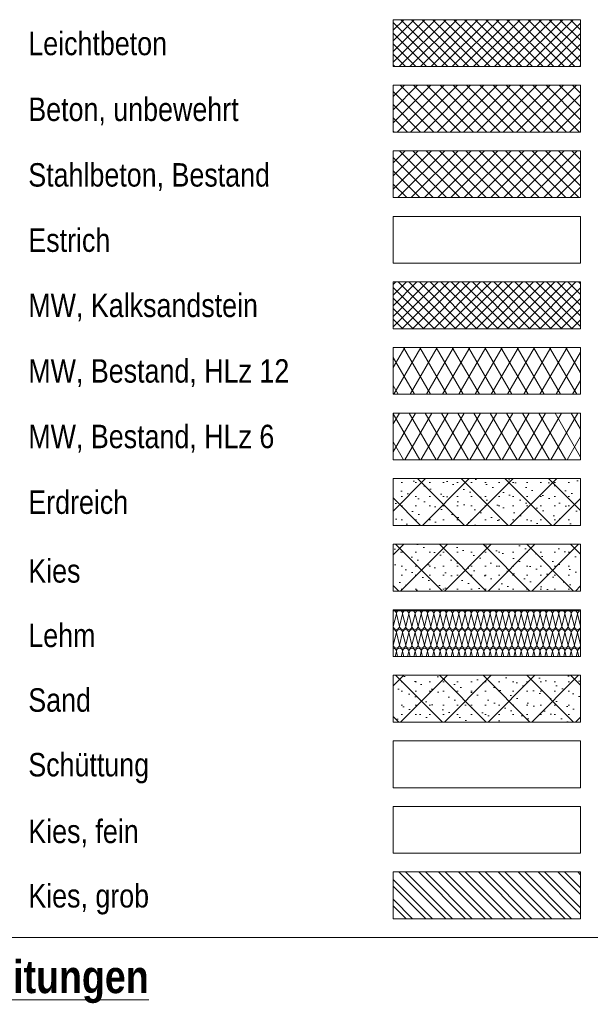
# Model space of a CAD drawing. Header units: metres. Extents: x -89 to 754, y -195 to 69.
# Tile 311 of 327: x 730 to 733, y -189 to -184. Entities that reach past the tile are written whole.
import ezdxf

# ---------------------------------------------------------------- set-up
doc = ezdxf.new("R2010")
doc.units = ezdxf.units.M
doc.header["$MEASUREMENT"] = 0
for name, color, linetype in [('00 Linien_Kreise_Splines', 7, 'Continuous'), ('Neubau_00 Schraffuren', 7, 'Continuous'), ('Neubau_90 Allgemein Beschriftung', 7, 'Continuous')]:
    doc.layers.add(name, color=color, linetype=linetype)
doc.styles.add('ERSTELLTER_STIL_2', font='ARIALN.TTF')
doc.styles.add('ERSTELLTER_STIL_3', font='ARIALN.TTF')
pattern_1 = [(45, (711.816493, -194.516433), (-0.03535534, 0.03535534), []), (135, (711.816493, -194.516433), (0.03535534, 0.03535534), [])]
pattern_2 = [(60, (711.81649, -194.51643), (-0.0649519, 0.0375), []), (120, (711.81649, -194.51643), (0.0649519, 0.0375), [])]
pattern_3 = [(45, (711.816493, -194.516433), (-0.02828427, 0.02828427), []), (135, (711.816493, -194.516433), (0.02828427, 0.02828427), [])]
pattern_4 = [(45, (711.8165, -194.51643), (-0.1166726, 0.1166726), []), (135, (711.8165, -194.51643), (0.1166726, 0.1166726), []), (90, (711.69982, -194.39976), (-0.07425, 0), [0, -0.0495, 0, -0.07425]), (155, (711.81649, -194.28309), (0.0313794, 0.06729335), [0, -0.0363, 0, -0.0627])]

# ---------------------------------------------------------------- blocks, each defined once
blk = doc.blocks.new('*X917', base_point=(711.8165, -194.5164))
at = {"layer": 'Neubau_00 Schraffuren', "color": 8, "linetype": 'Continuous', "lineweight": 18}
for p, q in [((731.8498, -186.9998), (731.8665, -186.9331)), ((731.8832, -186.9998), (731.8665, -186.9331)), ((731.8832, -186.9998), (731.8998, -186.9331)), ((731.9165, -186.9998), (731.8998, -186.9331)), ((731.9165, -186.9998), (731.9332, -186.9331)), ((731.9498, -186.9998), (731.9332, -186.9331)), ((731.9498, -186.9998), (731.9665, -186.9331)), ((731.9832, -186.9998), (731.9665, -186.9331)), ((731.9832, -186.9998), (731.9998, -186.9331)), ((732.0165, -186.9998), (731.9998, -186.9331)), ((732.0165, -186.9998), (732.0332, -186.9331)), ((732.0498, -186.9998), (732.0332, -186.9331)), ((732.0498, -186.9998), (732.0665, -186.9331)), ((732.0832, -186.9998), (732.0665, -186.9331)), ((732.0832, -186.9998), (732.0998, -186.9331)), ((732.1165, -186.9998), (732.0998, -186.9331)), ((732.1165, -186.9998), (732.1332, -186.9331)), ((732.1498, -186.9998), (732.1332, -186.9331)), ((732.1498, -186.9998), (732.1665, -186.9331)), ((732.1832, -186.9998), (732.1665, -186.9331)), ((732.1832, -186.9998), (732.1998, -186.9331)), ((732.2165, -186.9998), (732.1998, -186.9331)), ((732.2165, -186.9998), (732.2332, -186.9331)), ((732.2498, -186.9998), (732.2332, -186.9331)), ((732.2498, -186.9998), (732.2665, -186.9331)), ((732.2832, -186.9998), (732.2665, -186.9331)), ((732.2832, -186.9998), (732.2998, -186.9331)), ((732.3165, -186.9998), (732.2998, -186.9331)), ((732.3165, -186.9998), (732.3332, -186.9331)), ((732.3498, -186.9998), (732.3332, -186.9331)), ((732.3498, -186.9998), (732.3665, -186.9331)), ((732.3832, -186.9998), (732.3665, -186.9331)), ((732.3832, -186.9998), (732.3998, -186.9331)), ((732.4165, -186.9998), (732.3998, -186.9331)), ((732.4165, -186.9998), (732.4332, -186.9331)), ((732.4498, -186.9998), (732.4332, -186.9331)), ((732.4498, -186.9998), (732.4665, -186.9331)), ((732.4832, -186.9998), (732.4665, -186.9331)), ((732.4832, -186.9998), (732.4998, -186.9331)), ((732.5165, -186.9998), (732.4998, -186.9331)), ((732.5165, -186.9998), (732.5332, -186.9331)), ((732.5498, -186.9998), (732.5332, -186.9331)), ((732.5498, -186.9998), (732.5665, -186.9331)), ((732.5832, -186.9998), (732.5665, -186.9331)), ((732.5832, -186.9998), (732.5998, -186.9331)), ((732.6165, -186.9998), (732.5998, -186.9331)), ((732.6165, -186.9998), (732.6332, -186.9331)), ((732.6498, -186.9998), (732.6332, -186.9331)), ((732.6498, -186.9998), (732.6665, -186.9331)), ((732.6832, -186.9998), (732.6665, -186.9331)), ((732.6832, -186.9998), (732.6998, -186.9331)), ((732.7165, -186.9998), (732.6998, -186.9331)), ((732.7165, -186.9998), (732.7332, -186.9331)), ((732.7498, -186.9998), (732.7332, -186.9331)), ((732.7498, -186.9998), (732.7665, -186.9331)), ((732.7832, -186.9998), (732.7665, -186.9331)), ((732.7832, -186.9998), (732.7998, -186.9331)), ((732.8165, -186.9998), (732.7998, -186.9331)), ((732.8165, -186.9998), (732.8332, -186.9331)), ((732.8494, -186.998), (732.8332, -186.9331)), ((731.8498, -186.9998), (731.8494, -186.998)), ((731.8498, -187.0998), (731.8665, -187.0331)), ((731.8832, -187.0998), (731.8665, -187.0331)), ((731.8832, -187.0998), (731.8998, -187.0331)), ((731.9165, -187.0998), (731.8998, -187.0331)), ((731.9165, -187.0998), (731.9332, -187.0331)), ((731.9498, -187.0998), (731.9332, -187.0331)), ((731.9498, -187.0998), (731.9665, -187.0331)), ((731.9832, -187.0998), (731.9665, -187.0331)), ((731.9832, -187.0998), (731.9998, -187.0331)), ((732.0165, -187.0998), (731.9998, -187.0331)), ((732.0165, -187.0998), (732.0332, -187.0331)), ((732.0498, -187.0998), (732.0332, -187.0331)), ((732.0498, -187.0998), (732.0665, -187.0331)), ((732.0832, -187.0998), (732.0665, -187.0331)), ((732.0832, -187.0998), (732.0998, -187.0331)), ((732.1165, -187.0998), (732.0998, -187.0331)), ((732.1165, -187.0998), (732.1332, -187.0331)), ((732.1498, -187.0998), (732.1332, -187.0331)), ((732.1498, -187.0998), (732.1665, -187.0331)), ((732.1832, -187.0998), (732.1665, -187.0331)), ((732.1832, -187.0998), (732.1998, -187.0331)), ((732.2165, -187.0998), (732.1998, -187.0331)), ((732.2165, -187.0998), (732.2332, -187.0331)), ((732.2498, -187.0998), (732.2332, -187.0331)), ((732.2498, -187.0998), (732.2665, -187.0331)), ((732.2832, -187.0998), (732.2665, -187.0331)), ((732.2832, -187.0998), (732.2998, -187.0331)), ((732.3165, -187.0998), (732.2998, -187.0331)), ((732.3165, -187.0998), (732.3332, -187.0331)), ((732.3498, -187.0998), (732.3332, -187.0331)), ((732.3498, -187.0998), (732.3665, -187.0331)), ((732.3832, -187.0998), (732.3665, -187.0331)), ((732.3832, -187.0998), (732.3998, -187.0331)), ((732.4165, -187.0998), (732.3998, -187.0331)), ((732.4165, -187.0998), (732.4332, -187.0331)), ((732.4498, -187.0998), (732.4332, -187.0331)), ((732.4498, -187.0998), (732.4665, -187.0331)), ((732.4832, -187.0998), (732.4665, -187.0331)), ((732.4832, -187.0998), (732.4998, -187.0331)), ((732.5165, -187.0998), (732.4998, -187.0331)), ((732.5165, -187.0998), (732.5332, -187.0331)), ((732.5498, -187.0998), (732.5332, -187.0331)), ((732.5498, -187.0998), (732.5665, -187.0331)), ((732.5832, -187.0998), (732.5665, -187.0331)), ((732.5832, -187.0998), (732.5998, -187.0331)), ((732.6165, -187.0998), (732.5998, -187.0331)), ((732.6165, -187.0998), (732.6332, -187.0331)), ((732.6498, -187.0998), (732.6332, -187.0331)), ((732.6498, -187.0998), (732.6665, -187.0331)), ((732.6832, -187.0998), (732.6665, -187.0331)), ((732.6832, -187.0998), (732.6998, -187.0331)), ((732.7165, -187.0998), (732.6998, -187.0331)), ((732.7165, -187.0998), (732.7332, -187.0331)), ((732.7498, -187.0998), (732.7332, -187.0331)), ((732.7498, -187.0998), (732.7665, -187.0331)), ((732.7832, -187.0998), (732.7665, -187.0331)), ((732.7832, -187.0998), (732.7998, -187.0331)), ((732.8165, -187.0998), (732.7998, -187.0331)), ((732.8165, -187.0998), (732.8332, -187.0331)), ((732.8494, -187.098), (732.8332, -187.0331)), ((731.8498, -187.0998), (731.8494, -187.098)), ((731.8595, -187.161), (731.8665, -187.1331)), ((731.8735, -187.161), (731.8665, -187.1331)), ((731.8928, -187.161), (731.8998, -187.1331)), ((731.9068, -187.161), (731.8998, -187.1331)), ((731.9262, -187.161), (731.9332, -187.1331)), ((731.9401, -187.161), (731.9332, -187.1331)), ((731.9595, -187.161), (731.9665, -187.1331)), ((731.9735, -187.161), (731.9665, -187.1331)), ((731.9928, -187.161), (731.9998, -187.1331)), ((732.0068, -187.161), (731.9998, -187.1331)), ((732.0262, -187.161), (732.0332, -187.1331)), ((732.0401, -187.161), (732.0332, -187.1331)), ((732.0595, -187.161), (732.0665, -187.1331)), ((732.0735, -187.161), (732.0665, -187.1331)), ((732.0928, -187.161), (732.0998, -187.1331)), ((732.1068, -187.161), (732.0998, -187.1331)), ((732.1262, -187.161), (732.1332, -187.1331)), ((732.1401, -187.161), (732.1332, -187.1331)), ((732.1595, -187.161), (732.1665, -187.1331)), ((732.1735, -187.161), (732.1665, -187.1331)), ((732.1928, -187.161), (732.1998, -187.1331)), ((732.2068, -187.161), (732.1998, -187.1331)), ((732.2262, -187.161), (732.2332, -187.1331)), ((732.2401, -187.161), (732.2332, -187.1331)), ((732.2595, -187.161), (732.2665, -187.1331)), ((732.2735, -187.161), (732.2665, -187.1331)), ((732.2928, -187.161), (732.2998, -187.1331)), ((732.3068, -187.161), (732.2998, -187.1331)), ((732.3262, -187.161), (732.3332, -187.1331)), ((732.3401, -187.161), (732.3332, -187.1331)), ((732.3595, -187.161), (732.3665, -187.1331)), ((732.3735, -187.161), (732.3665, -187.1331)), ((732.3928, -187.161), (732.3998, -187.1331)), ((732.4068, -187.161), (732.3998, -187.1331)), ((732.4262, -187.161), (732.4332, -187.1331)), ((732.4401, -187.161), (732.4332, -187.1331)), ((732.4595, -187.161), (732.4665, -187.1331)), ((732.4735, -187.161), (732.4665, -187.1331)), ((732.4928, -187.161), (732.4998, -187.1331)), ((732.5068, -187.161), (732.4998, -187.1331)), ((732.5262, -187.161), (732.5332, -187.1331)), ((732.5401, -187.161), (732.5332, -187.1331)), ((732.5595, -187.161), (732.5665, -187.1331)), ((732.5735, -187.161), (732.5665, -187.1331)), ((732.5928, -187.161), (732.5998, -187.1331)), ((732.6068, -187.161), (732.5998, -187.1331)), ((732.6262, -187.161), (732.6332, -187.1331)), ((732.6401, -187.161), (732.6332, -187.1331)), ((732.6595, -187.161), (732.6665, -187.1331)), ((732.6735, -187.161), (732.6665, -187.1331)), ((732.6928, -187.161), (732.6998, -187.1331)), ((732.7068, -187.161), (732.6998, -187.1331)), ((732.7262, -187.161), (732.7332, -187.1331)), ((732.7401, -187.161), (732.7332, -187.1331)), ((732.7595, -187.161), (732.7665, -187.1331)), ((732.7735, -187.161), (732.7665, -187.1331)), ((732.7928, -187.161), (732.7998, -187.1331)), ((732.8068, -187.161), (732.7998, -187.1331)), ((732.8262, -187.161), (732.8332, -187.1331)), ((732.8401, -187.161), (732.8332, -187.1331))]:
    blk.add_line(p, q, dxfattribs=at)
for centre, start, end in [((731.8498, -186.9331), 90, 91.5324), ((731.8498, -186.9331), 0, 90), ((731.8665, -186.8998), 222.4206, 270), ((731.8665, -186.8998), 270, 317.5794), ((731.8832, -186.9331), 90, 180), ((731.8832, -186.9331), 0, 90), ((731.8998, -186.8998), 222.4206, 270), ((731.8998, -186.8998), 270, 317.5794), ((731.9165, -186.9331), 90, 180), ((731.9165, -186.9331), 0, 90), ((731.9332, -186.8998), 222.4206, 270), ((731.9332, -186.8998), 270, 317.5794), ((731.9498, -186.9331), 90, 180), ((731.9498, -186.9331), 0, 90), ((731.9665, -186.8998), 222.4206, 270), ((731.9665, -186.8998), 270, 317.5794), ((731.9832, -186.9331), 90, 180), ((731.9832, -186.9331), 0, 90), ((731.9998, -186.8998), 222.4206, 270), ((731.9998, -186.8998), 270, 317.5794), ((732.0165, -186.9331), 90, 180), ((732.0165, -186.9331), 0, 90), ((732.0332, -186.8998), 222.4206, 270), ((732.0332, -186.8998), 270, 317.5794), ((732.0498, -186.9331), 90, 180), ((732.0498, -186.9331), 0, 90), ((732.0665, -186.8998), 222.4206, 270), ((732.0665, -186.8998), 270, 317.5794), ((732.0832, -186.9331), 90, 180), ((732.0832, -186.9331), 0, 90), ((732.0998, -186.8998), 222.4206, 270), ((732.0998, -186.8998), 270, 317.5794), ((732.1165, -186.9331), 90, 180), ((732.1165, -186.9331), 0, 90), ((732.1332, -186.8998), 222.4206, 270), ((732.1332, -186.8998), 270, 317.5794), ((732.1498, -186.9331), 90, 180), ((732.1498, -186.9331), 0, 90), ((732.1665, -186.8998), 222.4206, 270), ((732.1665, -186.8998), 270, 317.5794), ((732.1832, -186.9331), 90, 180), ((732.1832, -186.9331), 0, 90), ((732.1998, -186.8998), 222.4206, 270), ((732.1998, -186.8998), 270, 317.5794), ((732.2165, -186.9331), 90, 180), ((732.2165, -186.9331), 0, 90), ((732.2332, -186.8998), 222.4206, 270), ((732.2332, -186.8998), 270, 317.5794), ((732.2498, -186.9331), 90, 180), ((732.2498, -186.9331), 0, 90), ((732.2665, -186.8998), 222.4206, 270), ((732.2665, -186.8998), 270, 317.5794), ((732.2832, -186.9331), 90, 180), ((732.2832, -186.9331), 0, 90), ((732.2998, -186.8998), 222.4206, 270), ((732.2998, -186.8998), 270, 317.5794), ((732.3165, -186.9331), 90, 180), ((732.3165, -186.9331), 0, 90), ((732.3332, -186.8998), 222.4206, 270), ((732.3332, -186.8998), 270, 317.5794), ((732.3498, -186.9331), 90, 180), ((732.3498, -186.9331), 0, 90), ((732.3665, -186.8998), 222.4206, 270), ((732.3665, -186.8998), 270, 317.5794), ((732.3832, -186.9331), 90, 180), ((732.3832, -186.9331), 0, 90), ((732.3998, -186.8998), 222.4206, 270), ((732.3998, -186.8998), 270, 317.5794), ((732.4165, -186.9331), 90, 180), ((732.4165, -186.9331), 0, 90), ((732.4332, -186.8998), 222.4206, 270), ((732.4332, -186.8998), 270, 317.5794), ((732.4498, -186.9331), 90, 180), ((732.4498, -186.9331), 0, 90), ((732.4665, -186.8998), 222.4206, 270), ((732.4665, -186.8998), 270, 317.5794), ((732.4832, -186.9331), 90, 180), ((732.4832, -186.9331), 0, 90), ((732.4998, -186.8998), 222.4206, 270), ((732.4998, -186.8998), 270, 317.5794), ((732.5165, -186.9331), 90, 180), ((732.5165, -186.9331), 0, 90), ((732.5332, -186.8998), 222.4206, 270), ((732.5332, -186.8998), 270, 317.5794), ((732.5498, -186.9331), 90, 180), ((732.5498, -186.9331), 0, 90), ((732.5665, -186.8998), 222.4206, 270), ((732.5665, -186.8998), 270, 317.5794), ((732.5832, -186.9331), 90, 180), ((732.5832, -186.9331), 0, 90), ((732.5998, -186.8998), 222.4206, 270), ((732.5998, -186.8998), 270, 317.5794), ((732.6165, -186.9331), 90, 180), ((732.6165, -186.9331), 0, 90), ((732.6332, -186.8998), 222.4206, 270), ((732.6332, -186.8998), 270, 317.5794), ((732.6498, -186.9331), 90, 180), ((732.6498, -186.9331), 0, 90), ((732.6665, -186.8998), 222.4206, 270), ((732.6665, -186.8998), 270, 317.5794), ((732.6832, -186.9331), 90, 180), ((732.6832, -186.9331), 0, 90), ((732.6998, -186.8998), 222.4206, 270), ((732.6998, -186.8998), 270, 317.5794), ((732.7165, -186.9331), 90, 180), ((732.7165, -186.9331), 0, 90), ((732.7332, -186.8998), 222.4206, 270), ((732.7332, -186.8998), 270, 317.5794), ((732.7498, -186.9331), 90, 180), ((732.7498, -186.9331), 0, 90), ((732.7665, -186.8998), 222.4206, 270), ((732.7665, -186.8998), 270, 317.5794), ((732.7832, -186.9331), 90, 180), ((732.7832, -186.9331), 0, 90), ((732.7998, -186.8998), 222.4206, 270), ((732.7998, -186.8998), 270, 317.5794), ((732.8165, -186.9331), 90, 180), ((732.8165, -186.9331), 0, 90), ((732.8332, -186.8998), 222.4206, 270), ((732.8332, -186.8998), 270, 317.5794), ((732.8498, -186.9331), 91.5324, 180), ((731.8332, -186.9998), 346.7198, 0), ((731.8498, -187.0331), 90, 91.5324), ((731.8665, -186.9998), 180, 270), ((731.8498, -187.0331), 0, 90), ((731.8665, -186.9998), 270, 0), ((731.8832, -187.0331), 90, 180), ((731.8998, -186.9998), 180, 270), ((731.8832, -187.0331), 0, 90), ((731.8998, -186.9998), 270, 0), ((731.9165, -187.0331), 90, 180), ((731.9332, -186.9998), 180, 270), ((731.9165, -187.0331), 0, 90), ((731.9332, -186.9998), 270, 0), ((731.9498, -187.0331), 90, 180), ((731.9665, -186.9998), 180, 270), ((731.9498, -187.0331), 0, 90), ((731.9665, -186.9998), 270, 0), ((731.9832, -187.0331), 90, 180), ((731.9998, -186.9998), 180, 270), ((731.9832, -187.0331), 0, 90), ((731.9998, -186.9998), 270, 0), ((732.0165, -187.0331), 90, 180), ((732.0332, -186.9998), 180, 270), ((732.0165, -187.0331), 0, 90), ((732.0332, -186.9998), 270, 0), ((732.0498, -187.0331), 90, 180), ((732.0665, -186.9998), 180, 270), ((732.0498, -187.0331), 0, 90), ((732.0665, -186.9998), 270, 0), ((732.0832, -187.0331), 90, 180), ((732.0998, -186.9998), 180, 270), ((732.0832, -187.0331), 0, 90), ((732.0998, -186.9998), 270, 0), ((732.1165, -187.0331), 90, 180), ((732.1332, -186.9998), 180, 270), ((732.1165, -187.0331), 0, 90), ((732.1332, -186.9998), 270, 0), ((732.1498, -187.0331), 90, 180), ((732.1665, -186.9998), 180, 270), ((732.1498, -187.0331), 0, 90), ((732.1665, -186.9998), 270, 0), ((732.1832, -187.0331), 90, 180), ((732.1998, -186.9998), 180, 270), ((732.1832, -187.0331), 0, 90), ((732.1998, -186.9998), 270, 0), ((732.2165, -187.0331), 90, 180), ((732.2332, -186.9998), 180, 270), ((732.2165, -187.0331), 0, 90), ((732.2332, -186.9998), 270, 0), ((732.2498, -187.0331), 90, 180), ((732.2665, -186.9998), 180, 270), ((732.2498, -187.0331), 0, 90), ((732.2665, -186.9998), 270, 0), ((732.2832, -187.0331), 90, 180), ((732.2998, -186.9998), 180, 270), ((732.2832, -187.0331), 0, 90), ((732.2998, -186.9998), 270, 0), ((732.3165, -187.0331), 90, 180), ((732.3332, -186.9998), 180, 270), ((732.3165, -187.0331), 0, 90), ((732.3332, -186.9998), 270, 0), ((732.3498, -187.0331), 90, 180), ((732.3665, -186.9998), 180, 270), ((732.3498, -187.0331), 0, 90), ((732.3665, -186.9998), 270, 0), ((732.3832, -187.0331), 90, 180), ((732.3998, -186.9998), 180, 270), ((732.3832, -187.0331), 0, 90), ((732.3998, -186.9998), 270, 0), ((732.4165, -187.0331), 90, 180), ((732.4332, -186.9998), 180, 270), ((732.4165, -187.0331), 0, 90), ((732.4332, -186.9998), 270, 0), ((732.4498, -187.0331), 90, 180), ((732.4665, -186.9998), 180, 270), ((732.4498, -187.0331), 0, 90), ((732.4665, -186.9998), 270, 0), ((732.4832, -187.0331), 90, 180), ((732.4998, -186.9998), 180, 270), ((732.4832, -187.0331), 0, 90), ((732.4998, -186.9998), 270, 0), ((732.5165, -187.0331), 90, 180), ((732.5332, -186.9998), 180, 270), ((732.5165, -187.0331), 0, 90), ((732.5332, -186.9998), 270, 0), ((732.5498, -187.0331), 90, 180), ((732.5665, -186.9998), 180, 270), ((732.5498, -187.0331), 0, 90), ((732.5665, -186.9998), 270, 0), ((732.5832, -187.0331), 90, 180), ((732.5998, -186.9998), 180, 270), ((732.5832, -187.0331), 0, 90), ((732.5998, -186.9998), 270, 0), ((732.6165, -187.0331), 90, 180), ((732.6332, -186.9998), 180, 270), ((732.6165, -187.0331), 0, 90), ((732.6332, -186.9998), 270, 0), ((732.6498, -187.0331), 90, 180), ((732.6665, -186.9998), 180, 270), ((732.6498, -187.0331), 0, 90), ((732.6665, -186.9998), 270, 0), ((732.6832, -187.0331), 90, 180), ((732.6998, -186.9998), 180, 270), ((732.6832, -187.0331), 0, 90), ((732.6998, -186.9998), 270, 0), ((732.7165, -187.0331), 90, 180), ((732.7332, -186.9998), 180, 270), ((732.7165, -187.0331), 0, 90), ((732.7332, -186.9998), 270, 0), ((732.7498, -187.0331), 90, 180), ((732.7665, -186.9998), 180, 270), ((732.7498, -187.0331), 0, 90), ((732.7665, -186.9998), 270, 0), ((732.7832, -187.0331), 90, 180), ((732.7998, -186.9998), 180, 270), ((732.7832, -187.0331), 0, 90), ((732.7998, -186.9998), 270, 0), ((732.8165, -187.0331), 90, 180), ((732.8332, -186.9998), 180, 270), ((732.8165, -187.0331), 0, 90), ((732.8332, -186.9998), 270, 346.7198), ((732.8498, -187.0331), 91.5324, 180), ((731.8332, -187.0998), 346.7198, 0), ((731.8498, -187.1331), 90, 91.5324), ((731.8665, -187.0998), 180, 270), ((731.8498, -187.1331), 0, 90), ((731.8665, -187.0998), 270, 0), ((731.8832, -187.1331), 90, 180), ((731.8998, -187.0998), 180, 270), ((731.8832, -187.1331), 0, 90), ((731.8998, -187.0998), 270, 0), ((731.9165, -187.1331), 90, 180), ((731.9332, -187.0998), 180, 270), ((731.9165, -187.1331), 0, 90), ((731.9332, -187.0998), 270, 0), ((731.9498, -187.1331), 90, 180), ((731.9665, -187.0998), 180, 270), ((731.9498, -187.1331), 0, 90), ((731.9665, -187.0998), 270, 0), ((731.9832, -187.1331), 90, 180), ((731.9998, -187.0998), 180, 270), ((731.9832, -187.1331), 0, 90), ((731.9998, -187.0998), 270, 0), ((732.0165, -187.1331), 90, 180), ((732.0332, -187.0998), 180, 270), ((732.0165, -187.1331), 0, 90), ((732.0332, -187.0998), 270, 0), ((732.0498, -187.1331), 90, 180), ((732.0665, -187.0998), 180, 270), ((732.0498, -187.1331), 0, 90), ((732.0665, -187.0998), 270, 0), ((732.0832, -187.1331), 90, 180), ((732.0998, -187.0998), 180, 270), ((732.0832, -187.1331), 0, 90), ((732.0998, -187.0998), 270, 0), ((732.1165, -187.1331), 90, 180), ((732.1332, -187.0998), 180, 270), ((732.1165, -187.1331), 0, 90), ((732.1332, -187.0998), 270, 0), ((732.1498, -187.1331), 90, 180), ((732.1665, -187.0998), 180, 270), ((732.1498, -187.1331), 0, 90), ((732.1665, -187.0998), 270, 0), ((732.1832, -187.1331), 90, 180), ((732.1998, -187.0998), 180, 270), ((732.1832, -187.1331), 0, 90), ((732.1998, -187.0998), 270, 0), ((732.2165, -187.1331), 90, 180), ((732.2332, -187.0998), 180, 270), ((732.2165, -187.1331), 0, 90), ((732.2332, -187.0998), 270, 0), ((732.2498, -187.1331), 90, 180), ((732.2665, -187.0998), 180, 270), ((732.2498, -187.1331), 0, 90), ((732.2665, -187.0998), 270, 0), ((732.2832, -187.1331), 90, 180), ((732.2998, -187.0998), 180, 270), ((732.2832, -187.1331), 0, 90), ((732.2998, -187.0998), 270, 0), ((732.3165, -187.1331), 90, 180), ((732.3332, -187.0998), 180, 270), ((732.3165, -187.1331), 0, 90), ((732.3332, -187.0998), 270, 0), ((732.3498, -187.1331), 90, 180), ((732.3665, -187.0998), 180, 270), ((732.3498, -187.1331), 0, 90), ((732.3665, -187.0998), 270, 0), ((732.3832, -187.1331), 90, 180), ((732.3998, -187.0998), 180, 270), ((732.3832, -187.1331), 0, 90), ((732.3998, -187.0998), 270, 0), ((732.4165, -187.1331), 90, 180), ((732.4332, -187.0998), 180, 270), ((732.4165, -187.1331), 0, 90), ((732.4332, -187.0998), 270, 0), ((732.4498, -187.1331), 90, 180), ((732.4665, -187.0998), 180, 270), ((732.4498, -187.1331), 0, 90), ((732.4665, -187.0998), 270, 0), ((732.4832, -187.1331), 90, 180), ((732.4998, -187.0998), 180, 270), ((732.4832, -187.1331), 0, 90), ((732.4998, -187.0998), 270, 0), ((732.5165, -187.1331), 90, 180), ((732.5332, -187.0998), 180, 270), ((732.5165, -187.1331), 0, 90), ((732.5332, -187.0998), 270, 0), ((732.5498, -187.1331), 90, 180), ((732.5665, -187.0998), 180, 270), ((732.5498, -187.1331), 0, 90), ((732.5665, -187.0998), 270, 0), ((732.5832, -187.1331), 90, 180), ((732.5998, -187.0998), 180, 270), ((732.5832, -187.1331), 0, 90), ((732.5998, -187.0998), 270, 0), ((732.6165, -187.1331), 90, 180), ((732.6332, -187.0998), 180, 270), ((732.6165, -187.1331), 0, 90), ((732.6332, -187.0998), 270, 0), ((732.6498, -187.1331), 90, 180), ((732.6665, -187.0998), 180, 270), ((732.6498, -187.1331), 0, 90), ((732.6665, -187.0998), 270, 0), ((732.6832, -187.1331), 90, 180), ((732.6998, -187.0998), 180, 270), ((732.6832, -187.1331), 0, 90), ((732.6998, -187.0998), 270, 0), ((732.7165, -187.1331), 90, 180), ((732.7332, -187.0998), 180, 270), ((732.7165, -187.1331), 0, 90), ((732.7332, -187.0998), 270, 0), ((732.7498, -187.1331), 90, 180), ((732.7665, -187.0998), 180, 270), ((732.7498, -187.1331), 0, 90), ((732.7665, -187.0998), 270, 0), ((732.7832, -187.1331), 90, 180), ((732.7998, -187.0998), 180, 270), ((732.7832, -187.1331), 0, 90), ((732.7998, -187.0998), 270, 0), ((732.8165, -187.1331), 90, 180), ((732.8332, -187.0998), 180, 270), ((732.8165, -187.1331), 0, 90), ((732.8332, -187.0998), 270, 346.7198), ((732.8498, -187.1331), 91.5324, 180)]:
    blk.add_arc(centre, 0.0167, start, end, dxfattribs=at)

msp = doc.modelspace()

# ---------------------------------------------------------------- hatches: boundary and pattern name
at = {"layer": 'Neubau_00 Schraffuren', "linetype": 'Continuous', "lineweight": 18}
h = msp.add_hatch(dxfattribs=at)
h.set_pattern_fill('Dämmung_hart_1_0002', color=8, style=0, pattern_type=2)
h.set_pattern_definition(pattern_3)
h.paths.add_polyline_path([(732.8494, -183.761), (731.8494, -183.761), (731.8494, -184.011), (732.8494, -184.011)])
h = msp.add_hatch(dxfattribs=at)
h.set_pattern_fill('Dämmung_hart_2_0002', color=8, style=0, pattern_type=2)
h.set_pattern_definition(pattern_1)
h.paths.add_polyline_path([(731.8494, -184.111), (731.8494, -184.361), (732.8494, -184.361), (732.8494, -184.111)])
h = msp.add_hatch(dxfattribs=at)
h.set_pattern_fill('Dämmung_hart_2_0002', color=9, style=0, pattern_type=2)
h.set_pattern_definition(pattern_1)
h.paths.add_polyline_path([(731.8494, -184.461), (732.8494, -184.461), (732.8494, -184.711), (731.8494, -184.711)])
h = msp.add_hatch(dxfattribs=at)
h.set_pattern_fill('Dämmung_hart_1_0002', color=8, style=0, pattern_type=2)
h.set_pattern_definition(pattern_3)
h.paths.add_polyline_path([(732.8494, -185.161), (731.8494, -185.161), (731.8494, -185.411), (732.8494, -185.411)])
h = msp.add_hatch(dxfattribs=at)
h.set_pattern_fill('Dämmung_weich_0002', color=8, style=0, pattern_type=2)
h.set_pattern_definition(pattern_2)
h.paths.add_polyline_path([(731.8494, -185.511), (732.8494, -185.511), (732.8494, -185.761), (731.8494, -185.761)])
h = msp.add_hatch(dxfattribs=at)
h.set_pattern_fill('Dämmung_weich_0002', color=8, style=0, pattern_type=2)
h.set_pattern_definition(pattern_2)
h.paths.add_polyline_path([(731.8494, -185.861), (732.8494, -185.861), (732.8494, -186.111), (731.8494, -186.111)])
h = msp.add_hatch(dxfattribs=at)
h.set_pattern_fill('Planung_Bauliche_Anlage__3B', color=8, style=0, pattern_type=2)
h.set_pattern_definition(pattern_4)
h.paths.add_polyline_path([(732.8494, -186.211), (731.8494, -186.211), (731.8494, -186.461), (732.8494, -186.461)])
h = msp.add_hatch(dxfattribs=at)
h.set_pattern_fill('Planung_Bauliche_Anlage__3B', color=8, style=0, pattern_type=2)
h.set_pattern_definition(pattern_4)
h.paths.add_polyline_path([(732.8494, -186.561), (731.8494, -186.561), (731.8494, -186.811), (732.8494, -186.811)])
h = msp.add_hatch(dxfattribs=at)
h.set_pattern_fill('Planung_Bauliche_Anlage__3B', color=8, style=0, pattern_type=2)
h.set_pattern_definition(pattern_4)
h.paths.add_polyline_path([(732.8494, -187.261), (731.8494, -187.261), (731.8494, -187.511), (732.8494, -187.511)])
at = {"layer": 'Neubau_00 Schraffuren', "linetype": 'Continuous', "lineweight": 13}
h = msp.add_hatch(dxfattribs=at)
h.set_pattern_fill('Metall_Stahl_0002', style=0, pattern_type=2)
h.set_pattern_definition([(135, (711.81649, -194.51643), (0.053033, 0.053033), []), (135, (711.798816, -194.53411), (0.053033, 0.053033), [])])
h.paths.add_polyline_path([(731.8494, -188.311), (732.8494, -188.311), (732.8494, -188.561), (731.8494, -188.561)])

# ---------------------------------------------------------------- linework, layer by layer
at = {"layer": '00 Linien_Kreise_Splines', "color": 7, "linetype": 'Continuous', "lineweight": 13}
msp.add_line((737.916, -188.661), (728.666, -188.661), dxfattribs=at)
at = {"layer": 'Neubau_00 Schraffuren', "color": 7, "linetype": 'Continuous', "lineweight": 13, "flags": 128}
for points in [[(732.8494, -183.761), (731.8494, -183.761), (731.8494, -184.011), (732.8494, -184.011)], [(732.8494, -185.161), (731.8494, -185.161), (731.8494, -185.411), (732.8494, -185.411)], [(732.8494, -186.211), (731.8494, -186.211), (731.8494, -186.461), (732.8494, -186.461)], [(732.8494, -186.561), (731.8494, -186.561), (731.8494, -186.811), (732.8494, -186.811)], [(732.8494, -186.911), (731.8494, -186.911), (731.8494, -187.161), (732.8494, -187.161)], [(732.8494, -187.261), (731.8494, -187.261), (731.8494, -187.511), (732.8494, -187.511)]]:
    msp.add_lwpolyline(points, close=True, dxfattribs=at)
at = {"layer": 'Neubau_00 Schraffuren', "color": 7, "linetype": 'Continuous', "lineweight": 18, "flags": 128}
for points in [[(731.8494, -184.111), (731.8494, -184.361), (732.8494, -184.361), (732.8494, -184.111)], [(731.8494, -184.461), (732.8494, -184.461), (732.8494, -184.711), (731.8494, -184.711)], [(731.8494, -184.811), (732.8494, -184.811), (732.8494, -185.061), (731.8494, -185.061)], [(731.8494, -185.511), (732.8494, -185.511), (732.8494, -185.761), (731.8494, -185.761)], [(731.8494, -185.861), (732.8494, -185.861), (732.8494, -186.111), (731.8494, -186.111)], [(731.8494, -187.611), (732.8494, -187.611), (732.8494, -187.861), (731.8494, -187.861)], [(731.8494, -188.211), (732.8494, -188.211), (732.8494, -187.961), (731.8494, -187.961)], [(731.8494, -188.311), (732.8494, -188.311), (732.8494, -188.561), (731.8494, -188.561)]]:
    msp.add_lwpolyline(points, close=True, dxfattribs=at)

# ---------------------------------------------------------------- block references
at = {"layer": 'Neubau_00 Schraffuren', "color": 8, "linetype": 'Continuous', "lineweight": 18}
msp.add_blockref('*X917', (711.8165, -194.5164), dxfattribs=at)

# ---------------------------------------------------------------- texts
at = {"layer": 'Neubau_90 Allgemein Beschriftung', "color": 7, "linetype": 'Continuous', "lineweight": 13}
for s, insert, char_height, attachment_point, style in [('\\A1;{\\pql;\\fArial Narrow|b0|i0|c0|p0;\\W1.000000;Leichtbeton}', (729.9022, -183.9523), 0.125, 7, 'ERSTELLTER_STIL_3'), ('\\A1;{\\pqr;\\fArial Narrow|b0|i0|c0|p0;\\W1.000000;Wärmedämmung, EPS 04\\fArial Narrow|b0|i0|c0|p0;\\W1.000000;5}', (734.7108, -183.984), 0.125, 9, 'ERSTELLTER_STIL_3'), ('\\A1;{\\pql;\\fArial Narrow|b0|i0|c0|p0;\\W1.000000;Beton, unbewehrt}', (729.9022, -184.3252), 0.125, 7, 'ERSTELLTER_STIL_3'), ('\\A1;{\\pql;\\fArial Narrow|b0|i0|c0|p0;\\W1.000000;Stahlbeton, Bestand}', (729.9022, -184.6752), 0.125, 7, 'ERSTELLTER_STIL_3'), ('\\A1;{\\pql;\\fArial Narrow|b0|i0|c0|p0;\\W1.000000;Estrich}', (729.9022, -185.0023), 0.125, 7, 'ERSTELLTER_STIL_3'), ('\\A1;{\\pql;\\fArial Narrow|b0|i0|c0|p0;\\W1.000000;MW, \\fArial Narrow|b0|i0|c0|p0;\\W1.000000;Kalksandstein}', (729.9022, -185.3718), 0.125, 7, 'ERSTELLTER_STIL_3'), ('\\A1;{\\pqr;\\fArial Narrow|b0|i0|c0|p0;\\W1.000000;Isokorb}', (733.424, -185.3523), 0.125, 9, 'ERSTELLTER_STIL_3'), ('\\A1;{\\pql;\\fArial Narrow|b0|i0|c0|p0;\\W1.000000;MW, \\fArial Narrow|b0|i0|c0|p0;\\W1.000000;Bestand, HLz 12}', (729.9022, -185.7218), 0.125, 7, 'ERSTELLTER_STIL_3'), ('\\A1;{\\pql;\\fArial Narrow|b0|i0|c0|p0;\\W1.000000;MW, \\fArial Narrow|b0|i0|c0|p0;\\W1.000000;Bestand, HLz 6}', (729.9022, -186.0718), 0.125, 7, 'ERSTELLTER_STIL_3'), ('\\A1;{\\pql;\\fArial Narrow|b0|i0|c0|p0;\\W1.000000;Erdreich}', (729.9022, -186.4011), 0.125, 7, 'ERSTELLTER_STIL_3'), ('\\A1;{\\pql;\\fArial Narrow|b0|i0|c0|p0;\\W1.000000;Kies}', (729.9022, -186.768), 0.125, 7, 'ERSTELLTER_STIL_3'), ('\\A1;{\\pql;\\fArial Narrow|b0|i0|c0|p0;\\W1.000000;Lehm}', (729.9022, -187.1122), 0.125, 7, 'ERSTELLTER_STIL_3'), ('\\A1;{\\pql;\\fArial Narrow|b0|i0|c0|p0;\\W1.000000;Sand}', (729.9022, -187.4572), 0.125, 7, 'ERSTELLTER_STIL_3'), ('\\A1;{\\pql;\\fArial Narrow|b0|i0|c0|p0;\\W1.000000;Schüttung}', (729.9022, -187.8384), 0.125, 7, 'ERSTELLTER_STIL_3'), ('\\A1;{\\pql;\\fArial Narrow|b0|i0|c0|p0;\\W1.000000;Kies, fein}', (729.9022, -188.18), 0.125, 7, 'ERSTELLTER_STIL_3'), ('\\A1;{\\pql;\\fArial Narrow|b0|i0|c0|p0;\\W1.000000;Kies, \\fArial Narrow|b0|i0|c0|p0;\\W1.000000;grob}', (729.9022, -188.5384), 0.125, 7, 'ERSTELLTER_STIL_3'), ('\\A1;{\\pql;\\fArial Narrow|b1|i0|c0|p0;\\L\\W1.000000;\\LG\\fArial Narrow|b1|i0|c0|p0;\\W1.000000;rundleitungen}', (729.0525, -188.7828), 0.175, 1, 'ERSTELLTER_STIL_2')]:
    msp.add_mtext(s, dxfattribs=dict(at, insert=insert, char_height=char_height, attachment_point=attachment_point, style=style))

doc.saveas('drawing.dxf')
